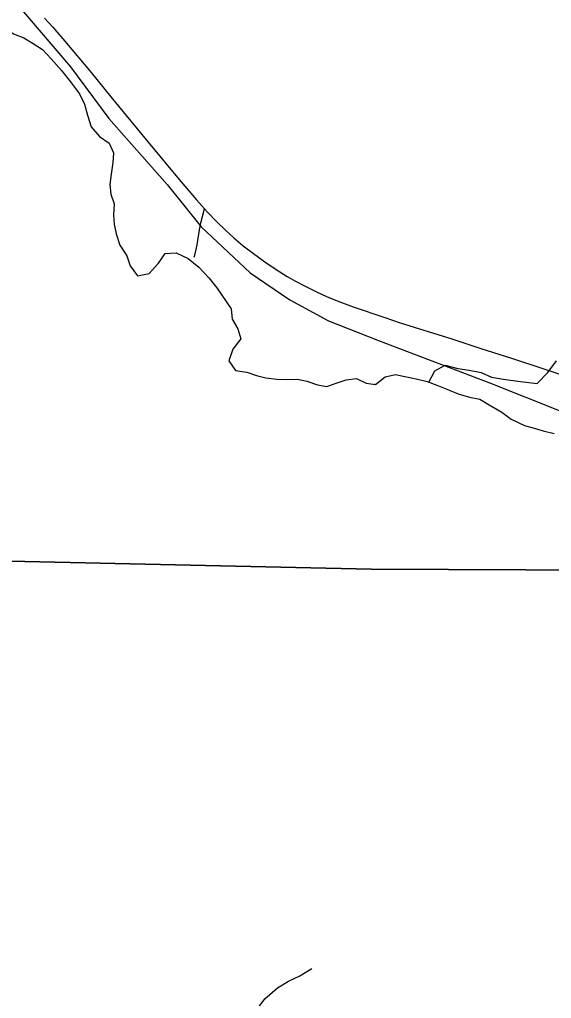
# Model space of a CAD drawing. Extents: x 0 to 34, y -8.9 to 22.
# Drawn here: x 27.582 to 28.127, y 11.458 to 12.462 of the extents above; entities that cross this region are included whole.
import ezdxf

# ---------------------------------------------------------------- set-up
doc = ezdxf.new("R2010")
doc.units = 0
for name, color, linetype in [('GM_X_Corporation', 7, 'Continuous'), ('GM_X_Minor_River', 7, 'Continuous'), ('GM_X_Rail_Line', 7, 'Continuous'), ('GM_X_State_Route', 7, 'Continuous'), ('GM_X_Township_Road', 7, 'Continuous')]:
    doc.layers.add(name, color=color, linetype=linetype)

msp = doc.modelspace()

# ---------------------------------------------------------------- linework, layer by layer
at = {"layer": 'GM_X_Corporation'}
msp.add_lwpolyline([(28.8143, 13.904), (23.7167, 13.904), (23.7167, 11.9654), (24.1849, 11.9621), (24.2054, 11.9625), (24.3163, 11.9608), (25.0773, 11.948), (25.1035, 11.9505), (25.7218, 11.9377), (25.7578, 11.9372), (26.2139, 11.9314), (27.1396, 11.9157), (27.9423, 11.8981), (28.2591, 11.8967), (28.3241, 11.8942), (28.4085, 11.8914), (28.4711, 11.8911), (28.692, 11.888), (28.7762, 11.8872), (28.7779, 11.9899), (28.7786, 12.0342), (28.7787, 12.0377), (28.8049, 13.053), (28.8122, 13.7561)], close=True, dxfattribs=at)
msp.add_lwpolyline([(28.8143, 13.904), (23.7167, 13.904), (23.7167, 11.9654), (24.1849, 11.9621), (24.2054, 11.9625), (24.3163, 11.9608), (25.0773, 11.948), (25.1035, 11.9505), (25.7218, 11.9377), (25.7578, 11.9372), (26.2139, 11.9314), (27.1396, 11.9157), (27.9423, 11.8981), (28.2591, 11.8967), (28.3241, 11.8942), (28.4085, 11.8914), (28.4711, 11.8911), (28.692, 11.888), (28.7762, 11.8872), (28.7779, 11.9899), (28.7786, 12.0342), (28.7787, 12.0377), (28.8049, 13.053), (28.8122, 13.7561)], close=True, dxfattribs=at)
msp.add_lwpolyline([(28.7308, 9.4444), (28.7377, 10.2012), (28.7609, 11.0119), (28.7622, 11.1187), (28.7651, 11.3014), (28.7754, 11.6346), (28.7775, 11.7346), (28.7797, 11.7437), (28.7762, 11.8872), (28.692, 11.888), (28.4711, 11.8911), (28.4085, 11.8914), (28.3241, 11.8942), (28.2591, 11.8967), (27.9423, 11.8981), (27.1396, 11.9157), (26.2139, 11.9314)], dxfattribs=at)
msp.add_lwpolyline([(28.7308, 9.4444), (28.7377, 10.2012), (28.7609, 11.0119), (28.7622, 11.1187), (28.7651, 11.3014), (28.7754, 11.6346), (28.7775, 11.7346), (28.7797, 11.7437), (28.7762, 11.8872), (28.692, 11.888), (28.4711, 11.8911), (28.4085, 11.8914), (28.3241, 11.8942), (28.2591, 11.8967), (27.9423, 11.8981), (27.1396, 11.9157), (26.2139, 11.9314)], dxfattribs=at)
at = {"layer": 'GM_X_Minor_River'}
for points in [[(27.5531, 12.4635), (27.5649, 12.4545), (27.5756, 12.4471), (27.5862, 12.443), (27.5957, 12.4371), (27.6056, 12.4311), (27.6144, 12.4214), (27.6248, 12.4094), (27.634, 12.3977), (27.6432, 12.3857), (27.6486, 12.3751), (27.6517, 12.3638), (27.6552, 12.3517), (27.6637, 12.3419), (27.6736, 12.3348), (27.6782, 12.325), (27.6775, 12.3152), (27.6758, 12.303)], [(27.6758, 12.303), (27.6744, 12.2927), (27.6756, 12.2825), (27.6787, 12.2727), (27.6781, 12.2613), (27.6789, 12.2518), (27.6809, 12.242), (27.6848, 12.2303), (27.6918, 12.2193), (27.6953, 12.2091), (27.7029, 12.199), (27.7146, 12.2014), (27.7244, 12.2118), (27.7311, 12.2217), (27.7424, 12.2226), (27.7546, 12.2167), (27.7657, 12.2077), (27.776, 12.1968), (27.784, 12.1867), (27.7986, 12.1649), (27.7999, 12.1546), (27.8057, 12.1445), (27.8088, 12.1343), (27.8006, 12.1235), (27.7962, 12.1117), (27.8031, 12.1019), (27.8148, 12.1002), (27.8247, 12.0965), (27.8342, 12.0944), (27.8455, 12.093), (27.8569, 12.0927), (27.8667, 12.0929), (27.8762, 12.0907), (27.8872, 12.087), (27.8967, 12.0853), (27.9065, 12.0888), (27.9167, 12.0923), (27.9273, 12.0936), (27.9372, 12.0888), (27.9466, 12.0874), (27.9455, 12.0874)], [(28.0012, 12.0897), (28.0073, 12.1015), (28.0182, 12.1073), (28.0311, 12.1038), (28.0428, 12.1021), (28.055, 12.0996), (28.0656, 12.0948), (28.0778, 12.0928), (28.0926, 12.0907), (28.1123, 12.0884), (28.1231, 12.0999), (28.1323, 12.1118)], [(27.9466, 12.0874), (27.9567, 12.0954), (27.9672, 12.0978), (27.9767, 12.0957), (27.9885, 12.0932), (27.9995, 12.0904), (28.0094, 12.0867), (28.0216, 12.082), (28.0315, 12.078), (28.0429, 12.0744), (28.0535, 12.0723), (28.063, 12.0664), (28.076, 12.059), (28.0856, 12.052), (28.0993, 12.0454), (28.1092, 12.0425), (28.1186, 12.04), (28.1297, 12.0371)], [(27.7106, 11.2406), (27.7277, 11.2486), (27.7375, 11.2528), (27.7504, 11.2639), (27.7557, 11.2742), (27.761, 11.2848), (27.7659, 11.2978), (27.7704, 11.3138), (27.7772, 11.3267), (27.7813, 11.3366), (27.7862, 11.3469), (27.7892, 11.3564), (27.7941, 11.3708), (27.7975, 11.3822), (27.8017, 11.3948), (27.8058, 11.4066), (27.8111, 11.4222), (27.8156, 11.4321), (27.8232, 11.4439), (27.8334, 11.4572), (27.8463, 11.4687), (27.8576, 11.4755), (27.869, 11.4809), (27.8815, 11.4885)]]:
    msp.add_lwpolyline(points, dxfattribs=at)
at = {"layer": 'GM_X_Rail_Line'}
msp.add_lwpolyline([(27.584, 12.472), (27.6341, 12.4131), (27.6735, 12.3602), (27.7333, 12.2924), (27.7679, 12.2492), (27.8181, 12.202), (27.8588, 12.1744), (27.8985, 12.1526), (27.9499, 12.1326), (28.0644, 12.0887), (28.17, 12.0467), (28.2329, 12.0108), (28.287, 11.9701), (28.3405, 11.919), (28.3654, 11.8954)], dxfattribs=at)
at = {"layer": 'GM_X_State_Route'}
for points in [[(27.6075, 12.4631), (27.6159, 12.454), (27.6284, 12.4394), (27.6552, 12.4075), (27.6755, 12.3826)], [(27.6755, 12.3826), (27.6913, 12.3632), (27.7138, 12.3359), (27.7456, 12.2977), (27.7633, 12.2768), (27.7716, 12.2677), (27.7746, 12.2643), (27.784, 12.2544), (27.7929, 12.2457), (27.8016, 12.2377), (27.8111, 12.2297), (27.8215, 12.2217), (27.8331, 12.2133), (27.845, 12.2053), (27.8561, 12.1983), (27.8647, 12.1934), (27.8752, 12.1878), (27.8863, 12.1823), (27.8965, 12.1777), (27.9075, 12.1732), (27.9238, 12.1671), (27.9561, 12.156), (27.9721, 12.1507), (28.0248, 12.1341), (28.0537, 12.1246), (28.0869, 12.1141), (28.117, 12.1041), (28.1488, 12.0935)]]:
    msp.add_lwpolyline(points, dxfattribs=at)
at = {"layer": 'GM_X_Township_Road'}
msp.add_lwpolyline([(27.7609, 12.2179), (27.7618, 12.2215), (27.7638, 12.2306), (27.7663, 12.246), (27.7677, 12.2533), (27.7695, 12.2599), (27.7716, 12.2677)], dxfattribs=at)

doc.saveas('drawing.dxf')
